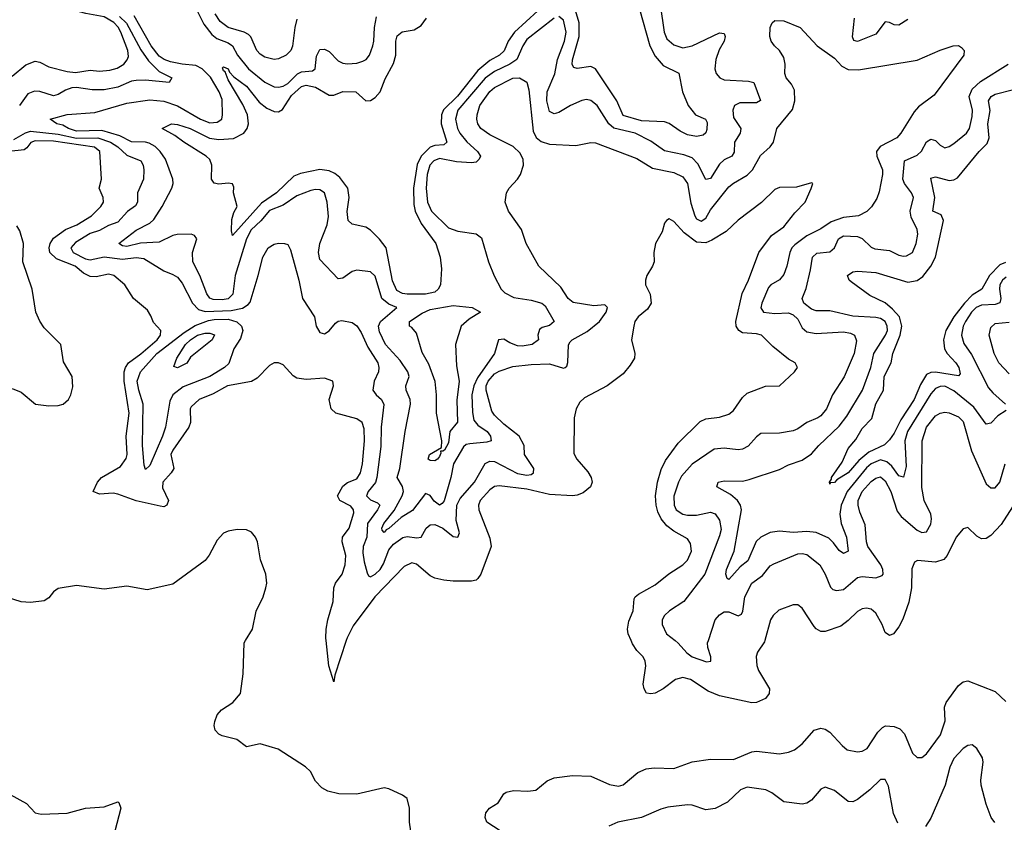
# Model space of a CAD drawing. Header units: inches. Extents: x 1694797 to 1849917, y 907313 to 1017959.
# Tile 628 of 656: x 1805243 to 1809529, y 949209 to 952704. Entities that reach past the tile are written whole.
import ezdxf

# ---------------------------------------------------------------- set-up
doc = ezdxf.new("R2010")
doc.units = ezdxf.units.IN
doc.header["$MEASUREMENT"] = 0
doc.layers.add('B8904', color=7, linetype='Continuous')
doc.layers.add('B8905', color=7, linetype='Continuous')

msp = doc.modelspace()

# ---------------------------------------------------------------- linework, layer by layer
at = {"layer": 'B8904', "color": 5}
for points, elevation in [([(1806945.7, 949170), (1806940.5, 949210), (1806940.5, 949270), (1806930, 949312.7), (1806910, 949327), (1806850, 949355.1), (1806830, 949359.3), (1806710, 949331.2), (1806632.7, 949332.7), (1806583.9, 949343.9), (1806558.3, 949358.3), (1806530, 949387.3), (1806509.5, 949430), (1806487.3, 949450), (1806367.8, 949527.8), (1806290, 949550.7), (1806230, 949537.7), (1806188.9, 949568.9), (1806125, 949585), (1806110, 949592.6), (1806093.7, 949610), (1806089.7, 949630), (1806091.9, 949648.1), (1806102.8, 949677.2), (1806121.1, 949698.9), (1806171, 949730), (1806204.7, 949770), (1806215.2, 949855.2), (1806219.6, 949990), (1806225.6, 950000)], 820), ([(1806664.4, 950000), (1806615.5, 949850), (1806610, 949821.2), (1806588.2, 949890), (1806577.2, 950000)], 780), ([(1808486.6, 950000), (1808485.1, 949994.9), (1808454.9, 949950), (1808449, 949931), (1808451.5, 949891.5), (1808458.9, 949870), (1808507, 949790), (1808505.3, 949770), (1808490, 949748.3), (1808450, 949731), (1808430, 949729.8), (1808290, 949760.2), (1808240.6, 949780.6), (1808162.6, 949830), (1808130, 949839.9), (1808098.3, 949830), (1808044, 949790), (1808010, 949771.6), (1807990, 949767.8), (1807971.9, 949771.9), (1807960.8, 949790), (1807957.3, 949810), (1807968.6, 949890), (1807966.5, 949910), (1807956.5, 949930), (1807930, 949957.3), (1807910, 949986.3), (1807904.5, 950000)], 780), ([(1808095.8, 950000), (1808110, 949988.7), (1808147.4, 949947.4), (1808170, 949929.9), (1808232.3, 949907.7), (1808251.7, 949910), (1808251.9, 949930), (1808239.2, 949970), (1808237.8, 949990), (1808241, 950000)], 760), ([(1807368.4, 949150), (1807276.9, 949210), (1807268.9, 949230), (1807272.2, 949250), (1807288.3, 949270), (1807326, 949294), (1807350, 949333), (1807360.1, 949339.9), (1807392.4, 949347.6), (1807455.1, 949344.9), (1807490, 949348.4), (1807539.7, 949390), (1807570, 949403.2), (1807650, 949412.7), (1807729.8, 949410.2), (1807810, 949373.4), (1807850, 949366.4), (1807870, 949371.4), (1807934.5, 949425.5), (1807970, 949441.4), (1808005.6, 949445.6), (1808090, 949443.6), (1808170, 949472.4), (1808250, 949484.4), (1808350, 949482.7), (1808430, 949515.2), (1808450, 949519.3), (1808550, 949507.6), (1808590, 949514), (1808615.3, 949524.7), (1808649.7, 949550), (1808701, 949610), (1808730, 949619.1), (1808750, 949614), (1808770, 949600.7), (1808822.8, 949542.8), (1808845, 949525), (1808890, 949515), (1808910, 949518.2), (1808932.2, 949530), (1808979.1, 949600.9), (1808999, 949621), (1809011.6, 949628.4), (1809050, 949626.7), (1809075.2, 949615.2), (1809094.5, 949594.5), (1809130, 949510.5), (1809150, 949490.5), (1809170, 949490.4), (1809190, 949506.7), (1809252.1, 949590), (1809271.5, 949650), (1809269.7, 949709.7), (1809276.4, 949730), (1809330, 949804.2), (1809350, 949820.9), (1809370, 949824.6), (1809490, 949778.6), (1809535.6, 949735.6)], 780), ([(1809488.7, 949208.7), (1809472.6, 949230), (1809450, 949288.4), (1809428.1, 949370), (1809427.1, 949393), (1809438, 949470), (1809434.4, 949490), (1809410, 949530.5), (1809390, 949546.4), (1809370, 949542.6), (1809350, 949530.2), (1809310, 949486), (1809291.5, 949448.5), (1809272.4, 949370), (1809210, 949226.2), (1809186.5, 949190)], 760), ([(1809065.7, 949205.7), (1809047.6, 949247.6), (1809025.7, 949365.7), (1809010, 949394.9), (1808995.8, 949395.8), (1808990, 949395.5), (1808943.7, 949350), (1808890, 949307.6), (1808870, 949297.8), (1808850, 949299), (1808790, 949347.7), (1808750, 949362.3), (1808730, 949353.4), (1808690, 949305.8), (1808670, 949292.3), (1808650, 949288.5), (1808570, 949297.3), (1808517.3, 949337.3), (1808490.7, 949350.7), (1808410, 949361.3), (1808380.9, 949350), (1808324.2, 949295.8), (1808270, 949269.4), (1808230, 949263), (1808170, 949283.5), (1808150, 949285), (1808064.9, 949275.1), (1808033.6, 949266.4), (1807950, 949229.3), (1807846.6, 949210), (1807807.6, 949192.4)], 760), ([(1805201, 949330), (1805272.8, 949290), (1805310, 949250.3), (1805336.4, 949243.6), (1805450, 949248.7), (1805530, 949270.4), (1805610, 949275.5), (1805670, 949298), (1805674.4, 949294.4), (1805682.8, 949270), (1805657.1, 949170)], 820)]:
    msp.add_lwpolyline(points, dxfattribs=dict(at, elevation=elevation))
at = {"layer": 'B8905', "color": 5}
for points, elevation in [([(1807940.8, 952750), (1807986.7, 952590), (1808010, 952544.5), (1808043.8, 952503.8), (1808111.7, 952471.7), (1808128.3, 952390), (1808152.8, 952330), (1808184.6, 952290), (1808228.5, 952270), (1808236, 952256), (1808234.8, 952225.2), (1808229.5, 952210.6), (1808218.5, 952201.5), (1808190, 952195.3), (1808150, 952202.7), (1808117.9, 952217.9), (1808070, 952252.5), (1808050, 952259.1), (1807950, 952262.9), (1807870, 952286.7), (1807841.9, 952350), (1807750.3, 952490.3), (1807730, 952500.2), (1807670, 952491.9), (1807656, 952496), (1807648.7, 952508.7), (1807648.9, 952528.9), (1807678.8, 952630), (1807678.3, 952690), (1807630, 952852.7)], 720), ([(1805210, 952458.1), (1805270, 952507.2), (1805310, 952523.8), (1805330, 952519), (1805370, 952499), (1805450, 952478.1), (1805486.5, 952473.5), (1805550, 952484.1), (1805590, 952480.4), (1805635.6, 952484.4), (1805667.6, 952492.4), (1805695.8, 952510), (1805710.9, 952529.1), (1805715.9, 952544.1), (1805714.3, 952570), (1805683.1, 952650), (1805671.4, 952671.4), (1805652.1, 952692.1), (1805610, 952716.1), (1805530.4, 952730.4), (1805430, 952756.9), (1805296.1, 952776.1), (1805230, 952767.7)], 780), ([(1806010, 952753.8), (1806045.1, 952685.1), (1806079.1, 952639), (1806101.5, 952621.5), (1806150, 952603.1), (1806170, 952590.6), (1806191.8, 952550), (1806238.3, 952490), (1806310, 952432.5), (1806350, 952411.8), (1806370, 952410.1), (1806390, 952414.7), (1806410, 952426.2), (1806451.7, 952468.2), (1806470, 952476.4), (1806518.1, 952481.9), (1806529.8, 952490), (1806534.5, 952545.5), (1806550, 952573.6), (1806570, 952575.9), (1806590, 952565), (1806630, 952525), (1806650, 952514.2), (1806670, 952511.2), (1806710, 952515.2), (1806736.8, 952523.2), (1806750.6, 952530), (1806765.2, 952550), (1806780.9, 952590), (1806784.1, 952610), (1806787.6, 952670), (1806796, 952716)], 740), ([(1808031.7, 952770), (1808048.1, 952650), (1808060.7, 952620.7), (1808090, 952593.8), (1808130, 952581.6), (1808170, 952590.6), (1808290, 952646.4), (1808310, 952643.8), (1808313.9, 952630), (1808309.3, 952610), (1808287.5, 952572.5), (1808273, 952530), (1808269.2, 952490), (1808275.3, 952470), (1808290.9, 952450.9), (1808310, 952442.7), (1808415.6, 952435.6), (1808438.5, 952430), (1808468.3, 952351.7), (1808450, 952342.4), (1808377.5, 952342.5), (1808355.2, 952330), (1808346.9, 952310), (1808350, 952278), (1808383, 952230), (1808379.3, 952210), (1808354.4, 952170), (1808353.5, 952126.5), (1808343.6, 952110), (1808310, 952093.5), (1808290, 952075), (1808250, 952012.7), (1808230, 952007.4), (1808195.7, 952075.7), (1808170, 952102.8), (1808134.9, 952114.9), (1808050, 952132.8), (1807990, 952175.2), (1807921.6, 952210), (1807830, 952231.9), (1807808, 952250), (1807756.8, 952330), (1807730, 952352.2), (1807710, 952356.2), (1807690, 952352), (1807640.2, 952330), (1807590, 952299.1), (1807570, 952294.4), (1807550, 952304.8), (1807537.8, 952350), (1807539.3, 952390), (1807572.5, 952467.5), (1807583.9, 952530), (1807615.3, 952610), (1807622.6, 952650), (1807610, 952701.2), (1807590, 952717.6)], 740), ([(1805677.3, 952717.3), (1805708.3, 952688.3), (1805770, 952572.9), (1805804.2, 952524.2), (1805850, 952479), (1805905.1, 952450), (1805893.2, 952430), (1805790, 952439.9), (1805750, 952439.5), (1805730, 952435.7), (1805670, 952410.5), (1805610, 952398.5), (1805558, 952398), (1805490, 952408.7), (1805470, 952407.2), (1805442.5, 952397.5), (1805410, 952377.8), (1805390, 952373), (1805330, 952391.3), (1805307.1, 952392.9), (1805278.4, 952381.6), (1805241.7, 952330)], 760), ([(1807570, 952710.9), (1807450, 952617.5), (1807432.9, 952590), (1807406.6, 952530), (1807377.3, 952510), (1807310, 952478.3), (1807270, 952449), (1807149.7, 952310), (1807139.7, 952270), (1807148.2, 952230), (1807159.3, 952210), (1807190, 952172.5), (1807235.7, 952130), (1807248.6, 952110), (1807243.8, 952096.2), (1807230, 952083.4), (1807210, 952080.6), (1807145, 952085), (1807070, 952098.9), (1807046.4, 952090), (1807029.1, 952070), (1807016.6, 952030), (1807012.1, 951970), (1807017.8, 951910), (1807035.4, 951870), (1807110, 951797.5), (1807150, 951782.5), (1807230, 951771.2), (1807253.3, 951753.3), (1807283.9, 951650), (1807307.8, 951587.8), (1807339.6, 951530), (1807354.4, 951514.4), (1807394.1, 951494.1), (1807470, 951482.3), (1807516.1, 951470), (1807530, 951458.2), (1807570.2, 951390), (1807550, 951372.4), (1807516.9, 951363.1), (1807505.3, 951354.7), (1807498.6, 951330), (1807501.8, 951310), (1807473.4, 951290), (1807430, 951281.8), (1807410, 951283.5), (1807376.2, 951296.2), (1807350, 951312.6), (1807326.9, 951310), (1807310.1, 951250), (1807235.2, 951144.8), (1807219.7, 951110), (1807211.4, 951070), (1807213.5, 950993.5), (1807220.3, 950960.3), (1807237.5, 950937.5), (1807277.5, 950910), (1807292.9, 950890), (1807295.4, 950870), (1807276.2, 950863.8), (1807202.9, 950857.1), (1807186.7, 950853.3), (1807175.6, 950844.4), (1807131, 950770), (1807119.3, 950710), (1807091, 950609), (1807082.2, 950597.8), (1807070, 950589.9), (1807047.5, 950607.5), (1807030, 950632), (1807010, 950640.8), (1806953, 950567), (1806903.7, 950536.3), (1806850, 950487.7), (1806837.6, 950482.4), (1806830, 950470.9), (1806820.5, 950480.5), (1806818.8, 950490), (1806827.6, 950510), (1806873.7, 950566.3), (1806908.6, 950630), (1806913.2, 950650), (1806910, 950670.8), (1806886.3, 950710), (1806897.9, 950750), (1806921.2, 950910), (1806944.1, 951030), (1806942.5, 951050), (1806925.4, 951090), (1806924.2, 951110), (1806939.1, 951150), (1806932.5, 951170), (1806899.5, 951219.5), (1806835.7, 951290), (1806810, 951345.1), (1806805.6, 951370), (1806813.9, 951390), (1806884.4, 951450), (1806850, 951464.9), (1806819.9, 951490), (1806790, 951587.3), (1806770, 951606.6), (1806710, 951612.9), (1806690, 951607.1), (1806650, 951578.2), (1806630, 951575.4), (1806550, 951659.2), (1806543.3, 951690), (1806549.1, 951729.1), (1806580.9, 951810), (1806586.9, 951846.9), (1806582.1, 951910), (1806569.3, 951949.3), (1806550, 951962.3), (1806530, 951964.7), (1806510, 951959.9), (1806450, 951936.3), (1806390, 951896.1), (1806330, 951873), (1806292.5, 951827.5), (1806250, 951788.1), (1806230.1, 951750), (1806180.8, 951590), (1806171.4, 951508.6), (1806151, 951489), (1806123.9, 951483.9), (1806085.2, 951485.2), (1806071.2, 951491.2), (1806057.9, 951510), (1806026.4, 951590), (1805996.2, 951650), (1805995.8, 951690), (1806014.6, 951750), (1806004.2, 951764.2), (1805989.8, 951769.8), (1805928.1, 951768.1), (1805910, 951764.6), (1805850, 951735.5), (1805768.8, 951731.2), (1805710, 951716.3), (1805690, 951719.8), (1805674.7, 951730), (1805750, 951786.9), (1805810, 951818.5), (1805826.6, 951833.4), (1805862.9, 951890), (1805904.5, 951970), (1805910.5, 951990), (1805909.9, 952010), (1805877, 952097), (1805854.9, 952130), (1805832.2, 952152.2), (1805805.9, 952165.9), (1805790, 952170.2), (1805730, 952171.8), (1805678.2, 952198.2), (1805600.7, 952220.7), (1805490, 952218.8), (1805455, 952230), (1805430, 952245.2), (1805404.5, 952250), (1805375.1, 952270), (1805450, 952291), (1805570, 952299.9), (1805710, 952340.1), (1805810, 952355.1), (1805870, 952348.8), (1805930, 952329.4), (1806030, 952270.1), (1806070, 952255), (1806102.5, 952257.5), (1806122.3, 952270), (1806126, 952290), (1806124.3, 952355.7), (1806111.2, 952390), (1806073.4, 952453.4), (1806037.1, 952490), (1806010, 952503.7), (1805950, 952509.5), (1805899.9, 952519.9), (1805871.6, 952530), (1805850, 952545.6), (1805814.7, 952590), (1805741.3, 952721.3)], 740), ([(1807498.2, 952741.8), (1807396.6, 952650), (1807369.4, 952610), (1807352.2, 952567.8), (1807332, 952550), (1807290, 952526.3), (1807237.2, 952482.8), (1807149.3, 952370.7), (1807088.1, 952311.9), (1807079.6, 952290), (1807078.1, 952250), (1807102.8, 952170), (1807090, 952159), (1807050, 952156), (1807030, 952148.7), (1806991.3, 952110), (1806972.8, 952072.8), (1806957, 951970), (1806959.4, 951899.4), (1806964.7, 951870), (1806990, 951816.2), (1807055.2, 951730), (1807073.8, 951670), (1807079, 951619), (1807075.1, 951550), (1807065, 951530), (1807050, 951517.4), (1807010, 951508.4), (1806930, 951508.3), (1806910, 951511.4), (1806884.7, 951524.7), (1806866, 951566), (1806838.7, 951710), (1806810, 951747.9), (1806770, 951787.4), (1806750, 951800.7), (1806690, 951813.2), (1806673.2, 951830), (1806668.2, 951868.2), (1806677.2, 951930), (1806670.8, 951970), (1806637, 952017), (1806614.6, 952034.6), (1806590, 952046.2), (1806550, 952051), (1806465.3, 952034.7), (1806436.8, 952023.2), (1806361.1, 951950), (1806295.6, 951904.4), (1806170, 951763.6), (1806164.6, 951784.6), (1806166.8, 951833.2), (1806175.8, 951864.2), (1806189.8, 951890), (1806173.6, 951950), (1806174.5, 951974.5), (1806170, 951989.2), (1806150, 951991.6), (1806110, 951987.1), (1806090, 951991.6), (1806078.5, 952010), (1806079.5, 952070), (1806070, 952095.1), (1806054.2, 952110), (1805957.4, 952170), (1805919, 952199), (1805862.7, 952230), (1805904, 952250), (1805930, 952247.5), (1805984.4, 952230), (1806068.7, 952188.7), (1806110, 952181.9), (1806173.7, 952186.3), (1806218.8, 952210), (1806233.7, 952230), (1806239.2, 952250), (1806234.5, 952290), (1806213.9, 952333.9), (1806150, 952442.7), (1806137.2, 952477.3), (1806130, 952481.6), (1806125.6, 952494.4), (1806130, 952498.4), (1806150, 952490.2), (1806155.9, 952475.9), (1806175.2, 952455.2), (1806230, 952415.1), (1806284.8, 952344.8), (1806319, 952319), (1806350, 952304.1), (1806370, 952302.5), (1806386.7, 952313.2), (1806425.8, 952374.2), (1806470, 952412.8), (1806490, 952419.4), (1806530.3, 952410.3), (1806590, 952375), (1806610, 952374.8), (1806650, 952391.1), (1806706, 952390), (1806750, 952350.7), (1806770, 952352.2), (1806790, 952364.7), (1806812.5, 952390), (1806833.4, 952446.6), (1806870, 952513.4), (1806880.2, 952550), (1806880.7, 952610), (1806886.5, 952633.5), (1806908.4, 952651.6), (1806960, 952660), (1806990, 952678), (1807014.2, 952710)], 720), ([(1806450, 952705.7), (1806440.4, 952670), (1806430, 952588), (1806422.8, 952570), (1806403.5, 952550), (1806370, 952533.4), (1806350, 952530.9), (1806310, 952541.4), (1806290, 952553.2), (1806275, 952570), (1806248.9, 952628.9), (1806239.2, 952639.2), (1806220.8, 952650), (1806150, 952670), (1806116.3, 952696.3), (1806094.4, 952730)], 760), ([(1809110, 952704.2), (1809070, 952680.7), (1809050, 952681.1), (1809030, 952691.4), (1809010, 952694.8), (1808970, 952641.2), (1808890, 952608.2), (1808873.6, 952613.6), (1808868.6, 952628.6), (1808877.3, 952710)], 740), ([(1805218, 952182), (1805268.1, 952211.9), (1805290, 952218.8), (1805410, 952205.4), (1805490, 952188.3), (1805583.1, 952190), (1805637.8, 952170), (1805670.4, 952150.4), (1805710, 952113.9), (1805770.6, 952090), (1805780.2, 952070), (1805783.2, 952050), (1805781.5, 952010), (1805755.8, 951950), (1805755.9, 951910), (1805746.5, 951893.5), (1805711.8, 951868.2), (1805670, 951821.9), (1805630, 951807), (1805590, 951785.4), (1805550, 951772.3), (1805486, 951734), (1805465.5, 951710), (1805475.8, 951690), (1805530, 951662.2), (1805550, 951658.6), (1805610, 951670.8), (1805690, 951661.6), (1805750, 951667.9), (1805783.4, 951663.4), (1805869.7, 951610), (1805910, 951595), (1805930, 951582), (1805950, 951556.8), (1805995.3, 951470), (1806021.9, 951441.9), (1806050, 951433.4), (1806163, 951437), (1806212.6, 951447.4), (1806236.9, 951463.1), (1806245.7, 951474.3), (1806281.7, 951590), (1806300.9, 951670), (1806325.3, 951710), (1806350, 951725.7), (1806370, 951730.9), (1806395.3, 951730), (1806410, 951725.1), (1806422.4, 951702.4), (1806457.5, 951570), (1806473.5, 951490), (1806525.7, 951410), (1806533.3, 951370), (1806550, 951341.3), (1806570, 951335.4), (1806590, 951348.3), (1806618, 951382), (1806630, 951391.2), (1806645.4, 951394.6), (1806690, 951384.8), (1806711, 951371), (1806730, 951342), (1806758.1, 951278.1), (1806801.5, 951210), (1806806.6, 951190), (1806804.4, 951170), (1806786.2, 951130), (1806780.7, 951090), (1806794.4, 951070), (1806817.8, 951050), (1806827.6, 951027.6), (1806817.1, 950930), (1806814.8, 950845.2), (1806798, 950710), (1806791.4, 950688.6), (1806759.9, 950650), (1806753.3, 950630), (1806770, 950613.3), (1806800, 950600), (1806810.5, 950590), (1806801.1, 950570), (1806756.5, 950510), (1806754.4, 950450), (1806738.5, 950410), (1806737.2, 950382.8), (1806743.2, 950343.2), (1806754.9, 950294.9), (1806761.4, 950281.4), (1806770, 950278.2), (1806790, 950288.8), (1806812.6, 950310), (1806826.3, 950333.7), (1806850, 950394.9), (1806870, 950420.4), (1806910.5, 950449.5), (1806930, 950454), (1806972.3, 950447.7), (1806990.1, 950449.9), (1807012.2, 950490), (1807030, 950504.8), (1807050, 950505.8), (1807084.7, 950490), (1807130, 950453.3), (1807150.1, 950449.9), (1807157.8, 950470), (1807143.6, 950523.6), (1807145.9, 950590), (1807160.9, 950619.1), (1807223, 950690), (1807270, 950771.1), (1807290, 950781.7), (1807310, 950780.5), (1807410, 950728.4), (1807450, 950720.9), (1807470, 950723.7), (1807479.1, 950730), (1807480.8, 950750), (1807440.6, 950810), (1807438.8, 950850), (1807417.7, 950890), (1807350, 950943.2), (1807310, 950982.2), (1807298.8, 950998.8), (1807273.3, 951090), (1807274.1, 951110), (1807282.3, 951130), (1807310, 951161.2), (1807330, 951173.5), (1807390, 951194.4), (1807470, 951202.8), (1807550, 951204.9), (1807610, 951187.1), (1807618, 951190), (1807624.8, 951195.2), (1807629.5, 951210.5), (1807632.4, 951287.6), (1807639.6, 951300.4), (1807647.7, 951310), (1807714, 951346), (1807767.5, 951390), (1807796.1, 951430), (1807801.7, 951450), (1807790, 951462.6), (1807742.5, 951457.5), (1807652.2, 951472.2), (1807630, 951489.1), (1807598.7, 951538.7), (1807503.5, 951630), (1807448.1, 951730), (1807427.1, 951790), (1807370.2, 951870), (1807356.5, 951910), (1807362.3, 951950), (1807373.6, 951970), (1807410, 952009.8), (1807422.5, 952030), (1807436.6, 952070), (1807434.9, 952094.9), (1807422.3, 952122.3), (1807391.2, 952151.2), (1807290, 952203.1), (1807250, 952229.4), (1807237.6, 952250), (1807233.6, 952270), (1807234.6, 952290), (1807246.1, 952330), (1807290, 952390.5), (1807310, 952409), (1807390, 952448.7), (1807419, 952450), (1807450, 952432), (1807458.8, 952398.8), (1807478.1, 952218.1), (1807491, 952191), (1807512.8, 952172.8), (1807550, 952162), (1807663.9, 952156.1), (1807730, 952169.8), (1807750, 952167.1), (1807930, 952098.9), (1807997.7, 952057.7), (1808090, 952038.1), (1808130, 952019.1), (1808149.9, 951989.9), (1808165.1, 951905.1), (1808182.2, 951850), (1808190, 951837), (1808210, 951826.9), (1808230, 951839.4), (1808250, 951876.3), (1808330, 951975.9), (1808350, 951992.5), (1808410, 952026.4), (1808433.3, 952050), (1808468.2, 952111.8), (1808510.2, 952150), (1808524.4, 952170), (1808539.7, 952230), (1808607.7, 952312.3), (1808617.6, 952350), (1808616.4, 952396.4), (1808603.5, 952423.5), (1808580.3, 952450), (1808573.7, 952470), (1808575.3, 952510), (1808570, 952538.8), (1808550.3, 952570.3), (1808528.2, 952590), (1808514.9, 952610), (1808508.8, 952630), (1808510.4, 952669.6), (1808519.1, 952690), (1808530, 952700.9), (1808570, 952698.7), (1808640.9, 952670), (1808714, 952590), (1808790, 952536.4), (1808821.6, 952501.6), (1808850, 952487.5), (1808894.2, 952485.8), (1809150, 952528.3), (1809250, 952571.8), (1809306, 952590), (1809330, 952591.1), (1809343, 952583), (1809354.5, 952570), (1809353.6, 952550), (1809224.5, 952375.5), (1809156.2, 952323.8), (1809136.8, 952303.2), (1809079, 952210), (1809061.2, 952190), (1808988.9, 952151.1), (1808972.3, 952130), (1808974.4, 952110), (1808999.6, 952050), (1808999.6, 952030), (1808985.1, 951954.9), (1808974.4, 951925.6), (1808951.6, 951888.4), (1808931.5, 951868.5), (1808894.5, 951850), (1808830, 951842.1), (1808776.2, 951823.8), (1808730, 951792.5), (1808670, 951763), (1808616.8, 951723.2), (1808603.9, 951710), (1808595, 951690), (1808583.1, 951630), (1808570, 951593.8), (1808550, 951571.7), (1808512.9, 951550), (1808502.1, 951537.9), (1808473.9, 951470), (1808468.7, 951448.7), (1808481.3, 951430), (1808530, 951423.8), (1808590, 951427.1), (1808610, 951419), (1808630, 951400.2), (1808650, 951362.2), (1808670, 951344.1), (1808710, 951337.5), (1808830, 951345), (1808859.4, 951339.4), (1808877.7, 951330), (1808885.7, 951305.7), (1808876.3, 951250), (1808832, 951148), (1808782, 951070), (1808755, 951010), (1808730, 950978.4), (1808717.7, 950970), (1808670, 950949.4), (1808630, 950922), (1808610, 950914), (1808550, 950903), (1808470, 950901.3), (1808450, 950886.7), (1808413.7, 950846.3), (1808390, 950833.7), (1808370, 950831), (1808310, 950838.3), (1808265.7, 950834.3), (1808170.9, 950769.1), (1808124.1, 950715.9), (1808110.9, 950690), (1808090.9, 950629.1), (1808091.6, 950590), (1808101.1, 950570), (1808129.8, 950550), (1808150, 950546.9), (1808190, 950546.5), (1808250, 950558.9), (1808270, 950552.2), (1808290, 950524.4), (1808296, 950484), (1808290, 950456.2), (1808226, 950290), (1808133.6, 950170), (1808071.1, 950130), (1808049.7, 950110), (1808040.4, 950090), (1808040.4, 950070), (1808058.3, 950030), (1808095.8, 950000)], 760), ([(1809537.7, 951002.3), (1809500.7, 950979.3), (1809470, 950947.4), (1809450, 950943.1), (1809396.5, 951016.5), (1809310, 951087.9), (1809270, 951107.4), (1809250, 951107), (1809230, 951097.8), (1809210, 951074.4), (1809107.6, 950910), (1809096.2, 950870), (1809101.5, 950758.5), (1809090, 950712.3), (1809070, 950717.3), (1809039.2, 950759.2), (1809018, 950778), (1808990, 950787.1), (1808950.1, 950770), (1808930, 950752), (1808844.9, 950650), (1808819.5, 950590), (1808813.7, 950550), (1808819.6, 950510), (1808842.6, 950450), (1808850, 950389.7), (1808830, 950379.3), (1808810, 950391.9), (1808786.3, 950426.3), (1808766, 950446), (1808710, 950471), (1808670, 950475.2), (1808610, 950471), (1808550, 950476), (1808510, 950470.3), (1808469, 950451), (1808448.7, 950431.3), (1808412.6, 950347.4), (1808379.1, 950320.9), (1808330, 950266.4), (1808322.9, 950270), (1808317.3, 950290), (1808319.9, 950310), (1808353.5, 950390), (1808385.3, 950570), (1808381, 950590), (1808367.4, 950610), (1808336.7, 950636.7), (1808277.4, 950670), (1808283, 950690), (1808310, 950696.1), (1808390, 950695), (1808418.5, 950701.5), (1808550, 950744.9), (1808590, 950765.4), (1808650, 950786), (1808690, 950813.7), (1808721.4, 950850), (1808810, 950934.2), (1808843.2, 950976.8), (1808911.6, 951090), (1808948.4, 951190), (1808960.8, 951250), (1809012.7, 951330), (1809020.3, 951350), (1809019.9, 951370), (1809010, 951389.8), (1808990, 951402), (1808970, 951407.6), (1808870, 951412.5), (1808770, 951436.4), (1808710, 951436.1), (1808690, 951443), (1808656.2, 951470), (1808648.9, 951490), (1808666.7, 951533.3), (1808686, 951614), (1808693.7, 951670), (1808712.8, 951687.2), (1808770, 951693.4), (1808789.9, 951710.1), (1808807.9, 951750), (1808830, 951762.4), (1808890, 951760.1), (1808910.9, 951750.9), (1808950, 951713.3), (1808965.9, 951705.9), (1809030, 951698.8), (1809070, 951678.2), (1809090, 951673.5), (1809103.9, 951676.1), (1809130, 951690.3), (1809146.2, 951730), (1809153.1, 951770), (1809149.9, 951790), (1809124.5, 951844.5), (1809119.5, 951870), (1809134.1, 951930), (1809125.6, 951950), (1809094.6, 951990), (1809087.7, 952010), (1809094.8, 952090), (1809150, 952113.8), (1809168.5, 952131.5), (1809190, 952171.9), (1809210, 952183.8), (1809230, 952178), (1809250, 952157.1), (1809270, 952146.5), (1809290, 952151.1), (1809310, 952164.1), (1809364.8, 952210), (1809377.2, 952230), (1809390, 952282.8), (1809391.1, 952310), (1809376.6, 952370), (1809390, 952401.2), (1809425.1, 952434.9), (1809546.2, 952510)], 740), ([(1809534, 951646), (1809510, 951636), (1809464.9, 951590), (1809432.2, 951530), (1809390, 951504.9), (1809355.7, 951470), (1809308.9, 951410), (1809274.9, 951350), (1809263.9, 951310), (1809268.5, 951270), (1809280.4, 951250), (1809318.9, 951210), (1809331.5, 951190), (1809337.6, 951162.4), (1809330, 951153.7), (1809230, 951169.4), (1809210, 951167.7), (1809190, 951158.2), (1809164.2, 951115.8), (1809136.3, 951050), (1809078.2, 950961.9), (1809050, 950902.9), (1809030, 950873.9), (1809008.1, 950851.9), (1808939.1, 950820.9), (1808895.9, 950784.1), (1808850, 950730.7), (1808799.6, 950700.4), (1808790, 950688.7), (1808772.3, 950687.7), (1808770, 950682), (1808768, 950690), (1808777.2, 950702.8), (1808776.9, 950710), (1808822.8, 950777.2), (1808850, 950835.9), (1808883.6, 950876.4), (1808910, 950923.6), (1808952.7, 950967.3), (1808970, 951031.3), (1809003.6, 951090), (1809006.2, 951150), (1809036.7, 951210), (1809044.2, 951250), (1809075.9, 951330), (1809083.4, 951370), (1809073.5, 951410), (1809043.2, 951443.2), (1809010, 951471.6), (1808943.5, 951503.5), (1808862.8, 951562.8), (1808853.3, 951570), (1808846.4, 951590), (1808870, 951605.4), (1808890, 951609.3), (1808970, 951603.6), (1809110, 951561.3), (1809150, 951568.5), (1809174.1, 951585.9), (1809209.4, 951630), (1809229.6, 951670.4), (1809264.6, 951830), (1809254, 951854), (1809217.7, 951870), (1809227.1, 951930), (1809210, 952013.4), (1809230, 952019.1), (1809290, 952004.2), (1809310, 952006.6), (1809324.9, 952015.2), (1809419.9, 952130), (1809455.2, 952164.8), (1809463, 952190), (1809458.1, 952250), (1809468.4, 952308.4), (1809461.2, 952350), (1809471.9, 952370), (1809490, 952379.3), (1809570, 952399.6)], 720), ([(1806577.2, 950000), (1806576.2, 950010), (1806577.8, 950050), (1806583.8, 950090), (1806608.1, 950170), (1806610.4, 950230), (1806618, 950250), (1806646.3, 950290), (1806660.4, 950330), (1806662.1, 950370), (1806646.4, 950430), (1806648, 950450), (1806676.7, 950490), (1806696.9, 950556.9), (1806696.6, 950570), (1806685, 950585), (1806637.3, 950610), (1806626.7, 950630), (1806650, 950672), (1806670, 950688.1), (1806710, 950704.1), (1806726.7, 950730), (1806734.7, 950770), (1806743.7, 950870), (1806742.3, 950922.3), (1806733.2, 950950), (1806710, 950966.2), (1806619.5, 950990), (1806599.2, 951010), (1806590.8, 951050), (1806609.7, 951110), (1806606.6, 951130), (1806570, 951143.5), (1806490, 951137), (1806450, 951142.8), (1806433.2, 951153.2), (1806390, 951201.1), (1806370, 951209.7), (1806350, 951209.6), (1806330, 951198.4), (1806276.4, 951143.6), (1806251.8, 951128.2), (1806147.4, 951110), (1806084.9, 951075.1), (1806024.4, 951050), (1805990, 951018.5), (1805984.6, 951010), (1805986.1, 950950), (1805979.4, 950930), (1805910.1, 950830), (1805900.9, 950810), (1805914.2, 950750), (1805902, 950730), (1805865.7, 950690), (1805864.6, 950664.6), (1805890.1, 950610), (1805883.1, 950590), (1805870, 950582.8), (1805854.5, 950585.5), (1805750, 950609.3), (1805670, 950638.4), (1805650, 950642), (1805590, 950637.2), (1805562.7, 950650), (1805581.1, 950690), (1805599.7, 950710), (1805681.7, 950758.3), (1805707.1, 950792.9), (1805710.6, 950810), (1805706.2, 950890), (1805720.1, 950990), (1805698, 951130), (1805698.3, 951170), (1805703.7, 951190), (1805716.6, 951210), (1805770, 951248.7), (1805841, 951310), (1805856.5, 951330), (1805857.7, 951350), (1805824.8, 951384.8), (1805814.4, 951414.4), (1805799.1, 951439.1), (1805737.7, 951490), (1805700.4, 951550), (1805652.8, 951590), (1805630, 951595.4), (1805576.5, 951583.5), (1805550, 951585.4), (1805520.2, 951600.2), (1805484.6, 951630), (1805402.5, 951662.5), (1805374.3, 951690), (1805370.5, 951710), (1805375.7, 951730), (1805390, 951752.8), (1805441.6, 951790), (1805492, 951810), (1805555.8, 951850), (1805595.8, 951890), (1805608.2, 951910), (1805606.5, 951930), (1805588.8, 951970), (1805598.5, 952010), (1805592.3, 952130), (1805568.3, 952148.3), (1805390, 952175.3), (1805310, 952176), (1805290.7, 952169.3), (1805274.3, 952145.7), (1805262.3, 952137.7), (1805195.2, 952130)], 780), ([(1807904.5, 950000), (1807892.5, 950030), (1807889.2, 950050), (1807895.3, 950084.7), (1807913.8, 950130), (1807918.6, 950181.4), (1807921.8, 950190), (1807937.5, 950202.5), (1808010, 950242.7), (1808068.7, 950291.3), (1808130, 950330.2), (1808150.7, 950350), (1808167.8, 950390), (1808163.3, 950423.3), (1808150, 950443), (1808090, 950475.9), (1808059.9, 950499.9), (1808035.2, 950530), (1808020.6, 950560.6), (1808013.1, 950590), (1808011.4, 950630), (1808020.1, 950690), (1808034.9, 950745.1), (1808055, 950785), (1808110, 950859.7), (1808205.3, 950954.7), (1808230, 950965.5), (1808290, 950973.4), (1808330, 950986.5), (1808350, 951002.4), (1808390, 951058.5), (1808410, 951076.9), (1808490, 951108), (1808550, 951108.8), (1808616, 951170), (1808629.2, 951190), (1808619, 951210), (1808590, 951225.6), (1808521, 951281), (1808472.8, 951330), (1808450, 951336.2), (1808390, 951340.2), (1808373.5, 951350), (1808362.1, 951370), (1808360.9, 951390), (1808388.4, 951511.6), (1808415.9, 951570), (1808461.4, 951690), (1808515.9, 951764.1), (1808570, 951802.2), (1808617.5, 951862.5), (1808662, 951910), (1808688.9, 951968.9), (1808695.3, 951990), (1808690, 951993.2), (1808624.8, 951975.2), (1808550, 951973.8), (1808530, 951963.9), (1808472.8, 951907.2), (1808370, 951831.6), (1808318.3, 951781.7), (1808256.7, 951743.3), (1808230, 951731.7), (1808190, 951734.6), (1808136.3, 951776.3), (1808090, 951825.2), (1808070, 951837.2), (1808058, 951830), (1808050, 951818), (1808039.9, 951780.1), (1808010.7, 951730), (1808004, 951690), (1808005.5, 951650), (1807998, 951630), (1807972.7, 951590), (1807966.7, 951570), (1807967.2, 951550), (1807988, 951508), (1807991.7, 951470), (1807976.4, 951443.6), (1807935.5, 951410), (1807921.2, 951390), (1807916.5, 951370), (1807906.7, 951310), (1807920.2, 951250), (1807919.1, 951230), (1807901.2, 951198.8), (1807870, 951162), (1807800.3, 951110), (1807702.3, 951057.7), (1807681.3, 951038.7), (1807665.3, 951010), (1807656.9, 950970), (1807654.7, 950814.7), (1807668.9, 950790), (1807715.6, 950735.6), (1807730.8, 950710.8), (1807734.5, 950690), (1807728.3, 950670), (1807695.8, 950644.2), (1807670, 950633.6), (1807650, 950631.1), (1807550, 950636.7), (1807450, 950660.1), (1807330, 950674.7), (1807310, 950670.6), (1807290, 950657.3), (1807248, 950610), (1807240.9, 950590), (1807242.3, 950570), (1807290, 950446.4), (1807294.8, 950410), (1807250.2, 950290), (1807236.9, 950270), (1807230, 950263.5), (1807210, 950259.4), (1807130, 950258.6), (1807090, 950262.9), (1807050, 950272.4), (1807030, 950282.2), (1806970, 950332.8), (1806950, 950338.2), (1806917.1, 950323), (1806789.6, 950190), (1806694.9, 950065.1), (1806668.2, 950011.8), (1806664.4, 950000)], 780), ([(1805210, 951097.4), (1805250, 951082), (1805311.3, 951030), (1805370, 951022.3), (1805410, 951024.2), (1805432.7, 951030), (1805456, 951050), (1805466, 951070), (1805474.2, 951105.8), (1805471.6, 951150), (1805433.9, 951213.9), (1805421.6, 951290), (1805350, 951361.6), (1805330.7, 951390.7), (1805312.8, 951430), (1805297.3, 951530), (1805256.4, 951650), (1805258.9, 951730), (1805244, 951784), (1805230, 951806.6)], 820), ([(1809537.2, 951582.8), (1809520.8, 951570), (1809509.7, 951550), (1809507.8, 951530), (1809513.7, 951490), (1809509.2, 951470.8), (1809490, 951463.3), (1809430, 951461), (1809406.4, 951450), (1809386.6, 951430), (1809359.7, 951390), (1809350, 951369.7), (1809342.9, 951330), (1809353.7, 951293.7), (1809386.2, 951246.2), (1809460.7, 951100.7), (1809479, 951079), (1809534.7, 951030)], 740), ([(1809550, 951162.2), (1809505.8, 951210), (1809485.1, 951250), (1809463.5, 951330), (1809470, 951363.6), (1809490, 951381.1), (1809550, 951386.1)], 760), ([(1808241, 950000), (1808270.1, 950090), (1808290, 950112.5), (1808310, 950124.8), (1808330, 950125.9), (1808370, 950108.6), (1808385.2, 950114.8), (1808391.3, 950128.7), (1808400.1, 950190), (1808429.5, 950250), (1808476.9, 950283.1), (1808510, 950325.7), (1808525.4, 950334.6), (1808630, 950377.7), (1808650, 950379.5), (1808670, 950374.4), (1808726, 950330), (1808749.8, 950290), (1808772.6, 950232.6), (1808783.1, 950223.1), (1808798.3, 950218.3), (1808830, 950223.1), (1808890, 950274.7), (1808910, 950279.9), (1808970, 950273.6), (1808996.9, 950283.1), (1809002.3, 950290), (1809000.8, 950310), (1808992.4, 950330), (1808935.1, 950410), (1808929.2, 950430), (1808924.1, 950504.1), (1808899.9, 950559.9), (1808892.5, 950590), (1808893.2, 950610), (1808910, 950649.9), (1808950, 950692.7), (1808970, 950707.7), (1808990, 950712.5), (1809010, 950695.9), (1809035, 950650), (1809063, 950563), (1809079.8, 950539.8), (1809150, 950481.5), (1809170, 950470.7), (1809190, 950473.7), (1809210, 950507.3), (1809213.1, 950530), (1809209.4, 950550), (1809181, 950610), (1809170, 950666.8), (1809172.2, 950870), (1809190.1, 950930), (1809230, 950978.8), (1809250, 950990.6), (1809270, 950994.9), (1809290, 950991.9), (1809330, 950975), (1809350, 950954.6), (1809386.5, 950826.5), (1809450, 950683.1), (1809470, 950665.4), (1809490, 950665.4), (1809510, 950689.7), (1809533.1, 950770)], 760), ([(1809630, 950684.2), (1809515, 950505), (1809470, 950457.5), (1809450, 950445.4), (1809430, 950443.9), (1809410, 950454.6), (1809370, 950492.8), (1809350, 950486.9), (1809320.2, 950450), (1809281.2, 950370), (1809266.1, 950353.9), (1809230, 950341), (1809151.5, 950348.5), (1809139, 950341), (1809127.4, 950312.6), (1809125.3, 950230), (1809113.2, 950166.8), (1809087, 950093), (1809070, 950059.6), (1809046.8, 950030), (1809030, 950021.6), (1809010, 950035.1), (1808997.1, 950070), (1808970, 950119.1), (1808950, 950136.8), (1808930, 950141.5), (1808910, 950138), (1808890, 950127.4), (1808850, 950087.8), (1808817, 950063), (1808750, 950039.5), (1808730, 950039.8), (1808710, 950050.7), (1808701.1, 950061.1), (1808650, 950141), (1808630, 950155.3), (1808610, 950156.2), (1808547.8, 950132.2), (1808522.4, 950110), (1808511.3, 950090), (1808486.6, 950000)], 780), ([(1806225.6, 950000), (1806255.8, 950050), (1806272.2, 950127.8), (1806302.9, 950190), (1806315.1, 950230), (1806318.4, 950250), (1806314.5, 950290), (1806291.2, 950351.2), (1806277.7, 950430), (1806269.7, 950450), (1806252.6, 950472.6), (1806230, 950482), (1806190, 950484.1), (1806150, 950476.2), (1806130, 950467.6), (1806101.9, 950438.1), (1806068.1, 950371.9), (1806050.8, 950349.2), (1805910, 950245.8), (1805798.2, 950221.8), (1805710, 950236.8), (1805610, 950224.2), (1805490, 950239.3), (1805410, 950226.9), (1805390, 950213), (1805370, 950186), (1805350, 950173), (1805290, 950166), (1805250, 950169.6), (1805190, 950187.3)], 820)]:
    msp.add_lwpolyline(points, dxfattribs=dict(at, elevation=elevation))
for points, elevation in [([(1807084.7, 950824.7), (1807074.4, 950825.6), (1807076, 950816), (1807070, 950802.4), (1807062, 950790), (1807050, 950782.2), (1807030, 950783.7), (1807021, 950790), (1807027, 950810), (1807078.8, 950841.2), (1807081, 950870), (1807057.9, 950990), (1807057.7, 951070), (1807051.2, 951128.8), (1807023.4, 951203.4), (1806994.5, 951254.5), (1806970, 951339.2), (1806950, 951364.2), (1806939.6, 951370), (1806940.4, 951390), (1806994.4, 951425.6), (1807030, 951442.2), (1807130, 951458.7), (1807213.4, 951450), (1807248.8, 951430), (1807200.1, 951399.9), (1807165, 951370), (1807140.2, 951290), (1807144, 951196), (1807156.8, 951130), (1807146.6, 951046.6), (1807148.3, 950951.7), (1807116.2, 950910), (1807110, 950861.6), (1807091.9, 950830)], 720), ([(1805790, 950744.7), (1805784.1, 950764.1), (1805777.5, 950850), (1805780.6, 951030), (1805761.5, 951090), (1805755, 951130), (1805769.5, 951170), (1805839.5, 951250), (1805958.3, 951341.7), (1806007.1, 951372.9), (1806065.4, 951394.6), (1806090, 951399), (1806150, 951399.1), (1806188.2, 951388.2), (1806208.2, 951370), (1806214, 951350), (1806203.8, 951316.2), (1806174.8, 951270), (1806153, 951207), (1806134.6, 951190), (1806070, 951150.3), (1805954.5, 951105.5), (1805909.7, 951070), (1805897.1, 951042.9), (1805877.5, 950930), (1805865, 950890), (1805810, 950762)], 760), ([(1805930, 951188.2), (1805913.6, 951193.6), (1805926.3, 951230), (1805965, 951290), (1805986.9, 951310), (1806017, 951330), (1806050, 951338.7), (1806070, 951339.1), (1806090.9, 951330.9), (1806080.6, 951310), (1805986.4, 951233.6), (1805970, 951208)], 740)]:
    msp.add_lwpolyline(points, close=True, dxfattribs=dict(at, elevation=elevation))

doc.saveas('drawing.dxf')
